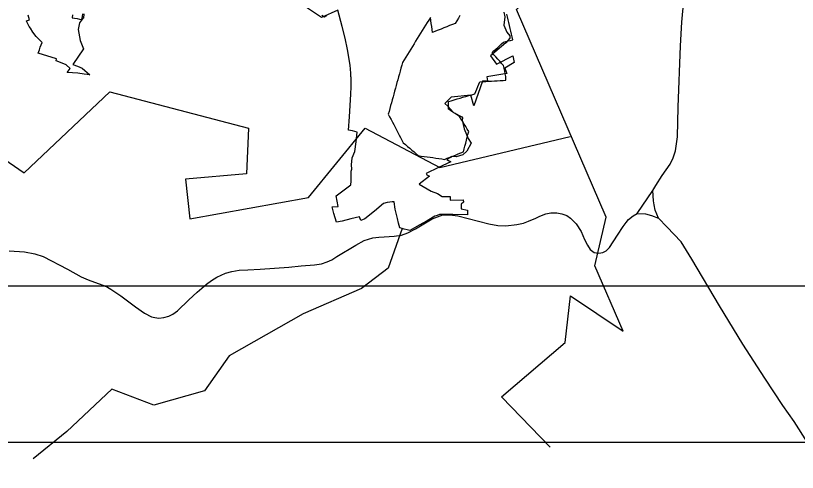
# Model space of a CAD drawing. Extents: x -789162 to -606354, y -1062736 to -945481.
# Drawn here: x -680304 to -677802, y -996075 to -994612 of the extents above; entities that cross this region are included whole.
import ezdxf

# ---------------------------------------------------------------- set-up
doc = ezdxf.new("R2010")
doc.units = 0
for name, color, linetype in [('_Rámeček', 7, 'Continuous'), ('_SIRSI VZTAHY_CYKLOTRASY MISTNI S', 7, 'Continuous'), ('_SIRSI VZTAHY_NATURA_EVL', 7, 'Continuous'), ('_SIRSI VZTAHY_SILNICE II TRIDY_STAV', 7, 'Continuous'), ('_SIRSI VZTAHY_USES_NRBK_S', 7, 'Continuous'), ('_SIRSI VZTAHY_USES_RBC_S', 7, 'Continuous')]:
    doc.layers.add(name, color=color, linetype=linetype)

msp = doc.modelspace()

# ---------------------------------------------------------------- linework, layer by layer
at = {"layer": '_Rámeček'}
msp.add_line((-694376.9, -995477.3), (-674375.7, -995477.3), dxfattribs=at)
msp.add_lwpolyline([(-673887.2, -995977.3), (-673887.2, -966277.3), (-694887.2, -966277.3), (-694887.2, -995977.3)], close=True, dxfattribs=at)
at = {"layer": '_SIRSI VZTAHY_CYKLOTRASY MISTNI S'}
for points in [[(-678593.3, -995993.9), (-678748.9, -995832.2), (-678545.4, -995658.5), (-678527.5, -995508.8), (-678359.9, -995622.6), (-678449.7, -995413), (-678413.8, -995257.3), (-678701, -994592.6), (-678437.7, -994353.1), (-678300, -993933.9), (-678294.1, -993730.3), (-678090.6, -993640.5), (-677875.1, -993652.4), (-677851.2, -994017.7), (-677653.7, -994119.5), (-677432.3, -994053.7), (-677222.8, -993945.9), (-677079.2, -993790.2), (-676932.3, -993551.1), (-676732.1, -993520.7), (-676223.4, -993784.2), (-676067.8, -993418.9), (-675894.3, -993311.1), (-675764.1, -993235.1)], [(-681623.1, -995982.1), (-681700.9, -995712.6), (-681826.6, -995521), (-681940.3, -994988), (-681617.1, -994580.8), (-681150.3, -994203.5), (-681102.5, -994509), (-680887, -994592.8), (-680498, -994964.1), (-680276.6, -995115.5), (-680003, -994855.4), (-679558.4, -994971.8), (-679565.3, -995118.9), (-679760.2, -995136), (-679746.5, -995262.6), (-679366.9, -995194.2), (-679185.7, -994971.8), (-678946.3, -995098.4), (-678529.1, -994999.2)]]:
    msp.add_lwpolyline(points, dxfattribs=at)
at = {"layer": '_SIRSI VZTAHY_NATURA_EVL'}
for points in [[(-680122.1, -994609.6), (-680123.4, -994618.4), (-680115.6, -994619.9), (-680107.9, -994621.4), (-680100.2, -994622.9), (-680092.4, -994624.3), (-680090.7, -994615.1), (-680089.1, -994605.8)], [(-678882, -994611.4), (-678887.1, -994619.8), (-678892.2, -994628.2), (-678897.3, -994636.7), (-678906.3, -994640.3), (-678915.3, -994643.9), (-678924.4, -994647.5), (-678933.4, -994651.1), (-678942.4, -994654.7), (-678951.4, -994658.3), (-678960.4, -994661.9), (-678969.5, -994665.5), (-678970.9, -994655.9), (-678972.3, -994646.3), (-678973.8, -994636.7), (-678975.2, -994627), (-678976.7, -994617.4), (-678981.9, -994625.9), (-678987.1, -994634.4), (-678992.4, -994642.9), (-678997.6, -994651.4), (-679002.8, -994659.9), (-679008.1, -994668.4), (-679013.3, -994676.9), (-679018.6, -994685.3), (-679023.8, -994693.8), (-679029, -994702.3), (-679034.3, -994710.8), (-679039.5, -994719.3), (-679044.7, -994727.8), (-679050, -994736.3), (-679055.2, -994744.8), (-679060.4, -994753.3), (-679065.7, -994761.8), (-679068.2, -994771), (-679070.8, -994780.2), (-679073.3, -994789.4), (-679075.8, -994798.6), (-679078.4, -994807.9), (-679080.9, -994817.1), (-679083.5, -994826.3), (-679086, -994835.5), (-679088.5, -994844.7), (-679091.1, -994854), (-679093.6, -994863.2), (-679096.1, -994872.4), (-679098.7, -994881.6), (-679101.2, -994890.9), (-679103.8, -994900.1), (-679106.3, -994909.3), (-679108.8, -994918.5), (-679111.4, -994927.7), (-679107, -994936), (-679102.6, -994944.4), (-679098.3, -994952.7), (-679093.9, -994961), (-679089.5, -994969.3), (-679085.1, -994977.6), (-679080.8, -994985.9), (-679076.4, -994994.2), (-679072, -995002.5), (-679067.6, -995010.8), (-679063.3, -995019.1), (-679056.4, -995025), (-679049.5, -995030.8), (-679042.7, -995036.7), (-679035.8, -995042.5), (-679028.9, -995048.4), (-679022, -995054.2), (-679015.2, -995060), (-679005.8, -995061.4), (-678996.5, -995062.7), (-678987.1, -995064), (-678977.7, -995065.4), (-678968.4, -995066.7), (-678959, -995068.1), (-678949.7, -995069.4), (-678940.3, -995070.7), (-678931, -995072.1), (-678922.4, -995068.6), (-678913.8, -995065.2), (-678905.2, -995061.8), (-678896.6, -995058.3), (-678888, -995054.9), (-678879.4, -995051.4), (-678870.8, -995048), (-678868.4, -995038.7), (-678866, -995029.5), (-678863.6, -995020.2), (-678861.2, -995010.9), (-678858.8, -995001.6), (-678856.4, -994992.3), (-678854, -994983.1), (-678858.8, -994975), (-678863.6, -994967), (-678868.4, -994959), (-678873.2, -994951), (-678878, -994943), (-678882.9, -994935), (-678890.1, -994930.1), (-678897.3, -994925.3), (-678904.5, -994920.5), (-678911.7, -994915.7), (-678918.9, -994910.9), (-678918.9, -994902.9), (-678918.9, -994894.9), (-678918.9, -994886.8), (-678909.6, -994884.2), (-678900.2, -994881.5), (-678890.9, -994878.8), (-678881.5, -994876.1), (-678872.2, -994873.5), (-678862.8, -994870.8), (-678853.5, -994868.1), (-678844.1, -994865.5), (-678834.7, -994862.8), (-678831.3, -994855), (-678827.9, -994847.1), (-678824.5, -994839.3), (-678821.1, -994831.5), (-678817.8, -994823.6), (-678808.5, -994823.1), (-678799.3, -994822.6), (-678790.1, -994822.1), (-678780.9, -994821.5), (-678771.7, -994821), (-678762.5, -994820.5), (-678753.3, -994819.9), (-678744.1, -994819.4), (-678734.9, -994818.9), (-678734.9, -994813), (-678734.9, -994807.1), (-678736.7, -994798.3), (-678738.6, -994789.4), (-678740.4, -994780.6), (-678742.3, -994771.7), (-678748.4, -994764.9), (-678754.5, -994758), (-678760.7, -994751.1), (-678766.8, -994744.2), (-678773, -994737.3), (-678779.1, -994730.5), (-678773, -994724.8), (-678766.8, -994719.2), (-678760.7, -994713.5), (-678754.5, -994707.9), (-678748.4, -994702.2), (-678742.3, -994696.6), (-678734.9, -994694.7), (-678727.5, -994692.9), (-678720.1, -994691), (-678712.8, -994689.2), (-678714.9, -994680), (-678717, -994670.9), (-678719.1, -994661.7), (-678721.3, -994652.6), (-678723.4, -994643.4), (-678725.5, -994634.2), (-678727.6, -994625.1), (-678729.7, -994615.9), (-678731.8, -994606.8)], [(-679324.1, -994610.7), (-679315.6, -994615.5), (-679307.8, -994611.8)]]:
    msp.add_lwpolyline(points, dxfattribs=at)
at = {"layer": '_SIRSI VZTAHY_SILNICE II TRIDY_STAV'}
for points in [[(-678264.5, -995171.6), (-678255.1, -995156.4), (-678234.6, -995123.7), (-678209, -995087.8), (-678199, -995067.8), (-678191.8, -995044.5), (-678185.7, -994999.5), (-678183.6, -994904.5), (-678175.6, -994709.1), (-678171.7, -994633.2), (-678164.9, -994562.9), (-678156, -994512), (-678136.9, -994417.9), (-678106.5, -994287.3), (-678096.5, -994203), (-678093, -994087), (-678090.2, -994051.5)], [(-678314.5, -995245.2), (-678264.5, -995171.6)], [(-678246.5, -995260.2), (-678256.6, -995234.4), (-678260.5, -995217.4), (-678262.1, -995204.6), (-678264.5, -995171.6)], [(-680325, -995364.7), (-680275.6, -995368.4), (-680242.4, -995375), (-680216.6, -995382.9), (-680138.2, -995423.6), (-680094.7, -995448.3), (-680072.1, -995458), (-680040.6, -995469.7), (-680022.3, -995476.1), (-680010.8, -995481.8), (-679999.1, -995487.6), (-679967.4, -995508.9), (-679920.6, -995544.9), (-679891.9, -995565.2), (-679869.9, -995576), (-679858.9, -995579), (-679845.6, -995580.9), (-679829.8, -995578.9), (-679814, -995574.4), (-679801.5, -995567.5), (-679786.3, -995557), (-679749.7, -995522.1), (-679723.7, -995497.3), (-679693.3, -995471.5), (-679677.5, -995460.2), (-679660.4, -995449.2), (-679632, -995437), (-679612, -995431.2), (-679589.1, -995427.3), (-679561, -995426), (-679521.7, -995424.1), (-679429.4, -995417), (-679389.9, -995413.2), (-679348.1, -995409.9), (-679325.5, -995406.3), (-679306.8, -995400.8), (-679292.3, -995394.1), (-679276.2, -995383.2), (-679215.7, -995346.9), (-679188.2, -995331.9), (-679161, -995323.7), (-679141.3, -995321.2), (-679124.5, -995319.9), (-679092.2, -995318.6), (-679068.7, -995315.4), (-679048.5, -995307.6), (-679024.7, -995294.4), (-678971.4, -995262.5), (-678953.9, -995255.9), (-678936.9, -995250.1), (-678914.1, -995250.1), (-678888.3, -995253.4), (-678789.9, -995279.1), (-678760.8, -995284.5), (-678734.7, -995285.5), (-678699.6, -995281.1), (-678678.6, -995276.5), (-678662.5, -995270.5), (-678639.2, -995260.1), (-678625.7, -995253.7), (-678607.3, -995246.9), (-678590.5, -995243.7), (-678571.8, -995243.4), (-678555.4, -995246.3), (-678539.9, -995252.4), (-678527.6, -995260.8), (-678509.6, -995279.1), (-678493.8, -995302.8), (-678483.4, -995328.6), (-678473.4, -995347.3), (-678464.7, -995360.5), (-678452.1, -995369.9), (-678437.6, -995373.1), (-678424.5, -995370.9), (-678413.7, -995365), (-678403.7, -995354.7), (-678377.2, -995314.7), (-678359.5, -995286.9), (-678349.7, -995274), (-678342.6, -995264.7), (-678327.2, -995252.8), (-678314.5, -995245.2)], [(-678314.5, -995245.2), (-678287.7, -995246.8), (-678268.6, -995251.6), (-678246.5, -995260.2)], [(-677687.1, -996271.9), (-677691.9, -996242.6), (-677697.5, -996206.5), (-677710, -996137.8), (-677727.7, -996079.2), (-677749.3, -996016.6), (-677769.2, -995978.5), (-677811.5, -995911.6), (-677848.5, -995860.4), (-677905.4, -995773.2), (-677976.3, -995663.5), (-678050.5, -995540.8), (-678139.9, -995391.7), (-678174.2, -995336.8), (-678219.8, -995288.5), (-678246.5, -995260.2)]]:
    msp.add_lwpolyline(points, dxfattribs=at)
at = {"layer": '_SIRSI VZTAHY_USES_NRBK_S'}
msp.add_lwpolyline([(-679067.3, -995293.4), (-679111.9, -995420.3), (-679196.9, -995485.6), (-679383.5, -995566.6), (-679620.5, -995701.4), (-679699.5, -995813), (-679862.1, -995859.5), (-679996.9, -995808.4), (-680140.9, -995943.2), (-680247.8, -996031.6)], dxfattribs=at)
at = {"layer": '_SIRSI VZTAHY_USES_RBC_S'}
for points in [[(-680086.1, -994606.1), (-680087.6, -994620), (-680090.8, -994622.2), (-680099.6, -994635.3), (-680104.5, -994656.7), (-680098.3, -994691.2), (-680087.5, -994718.1), (-680120.9, -994768.3), (-680106.6, -994774.1), (-680090.9, -994780.4), (-680066.4, -994801.2), (-680084.6, -994799.4), (-680105.2, -994796.6), (-680139, -994793.9), (-680130.3, -994780.7), (-680142.5, -994769.8), (-680166.4, -994759.8), (-680174.4, -994756.6), (-680173.2, -994749.7), (-680232.5, -994731.7), (-680228.4, -994721), (-680225.5, -994713.3), (-680222.5, -994705.8), (-680219.5, -994698.4), (-680238.2, -994678.3), (-680249.4, -994664.3), (-680257.2, -994652.4), (-680261.1, -994646.3), (-680265.5, -994637.9), (-680269.9, -994629.4), (-680269.8, -994628.2), (-680260.5, -994625.4), (-680264, -994610.4)], [(-678741.5, -994600.3), (-678738.5, -994615.4), (-678741.4, -994641.9), (-678731.4, -994664.5), (-678722.7, -994676.8), (-678722.2, -994684.4), (-678734.8, -994698.8), (-678784, -994740.5), (-678765.2, -994766.8), (-678712.5, -994740.9), (-678707.9, -994762.1), (-678738.6, -994780.1), (-678732.2, -994797.7), (-678796.1, -994808.3), (-678794, -994820.9), (-678809.7, -994822.1), (-678837.6, -994900.5), (-678847.4, -994866.3), (-678910.2, -994872.6), (-678930.8, -994893.2), (-678921.1, -994901.6), (-678912, -994911.7), (-678903, -994921.7), (-678875.8, -994936.2), (-678873.6, -994939.1), (-678875.3, -994946.7), (-678868, -994974.5), (-678855.6, -995005.8), (-678846.1, -995020.5), (-678859.4, -995046.1), (-678873.2, -995057.2), (-678893.8, -995064.2), (-678910, -995063.4), (-678912.1, -995066.1), (-678923.7, -995072.5), (-678911.4, -995079.6), (-678950.9, -995098.5), (-678990.4, -995117.4), (-678987.8, -995121.9), (-678983.5, -995124.1), (-678979.2, -995126.4), (-679012.3, -995151.1), (-678973.8, -995174.2), (-678953.7, -995181.3), (-678938.4, -995191.4), (-678913.8, -995190.7), (-678913.2, -995202.8), (-678871.7, -995201.5), (-678871.1, -995209.2), (-678877.8, -995215.9), (-678878.1, -995230.9), (-678858, -995234.4), (-678857.7, -995249.7), (-678904.6, -995249.2), (-678932.8, -995249), (-678947.2, -995248.9), (-678954.7, -995251.5), (-678962.2, -995254.2), (-678987.3, -995268.6), (-679012.3, -995283), (-679027.2, -995291.7), (-679042.1, -995300.4), (-679051.2, -995298.1), (-679060.3, -995295.7), (-679067.3, -995293.4), (-679074.3, -995291), (-679078.2, -995276.1), (-679082, -995261.2), (-679089.8, -995231.4), (-679092.4, -995208), (-679099.3, -995208.7), (-679106.2, -995209.4), (-679114.6, -995210.7), (-679126.6, -995213.2), (-679155.6, -995237.7), (-679186.3, -995263), (-679199.4, -995267.6), (-679203.1, -995255.8), (-679231.3, -995262.7), (-679259.5, -995269.6), (-679277.4, -995273.7), (-679285.5, -995245.6), (-679290.9, -995224.6), (-679272.2, -995222.8), (-679278.2, -995188.5), (-679231.5, -995153.3), (-679229.7, -995141.5), (-679230.2, -995125.7), (-679230.7, -995109.9), (-679228.5, -995103.3), (-679229.1, -995090.2), (-679226.6, -995067.4), (-679218.4, -995047.3), (-679214.5, -995016.1), (-679210.6, -994984.9), (-679225.7, -994981.3), (-679238.6, -994978.5), (-679235.8, -994935.9), (-679231, -994863.2), (-679230.5, -994840.1), (-679229.9, -994817), (-679230.6, -994808.6), (-679231.2, -994808.1), (-679231.8, -994795.7), (-679233.4, -994770.8), (-679241.7, -994720.4), (-679249.5, -994684), (-679258.8, -994646.3), (-679272.6, -994593.9), (-679324.9, -994618), (-679375.9, -994583.7)]]:
    msp.add_lwpolyline(points, dxfattribs=at)

doc.saveas('drawing.dxf')
